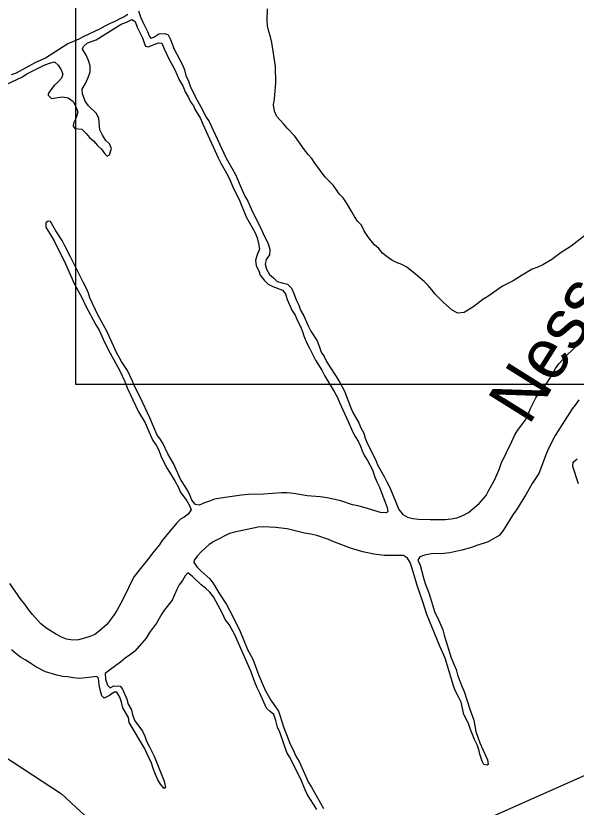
# Model space of a CAD drawing. Extents: x 2290055 to 2389491, y 66597 to 237875.
# Drawn here: x 2316699 to 2318369, y 196292 to 198651 of the extents above; entities that cross this region are included whole.
import ezdxf

# ---------------------------------------------------------------- set-up
doc = ezdxf.new("R2010")
doc.units = 0
for name, color, linetype in [('Exist Boundary Political Urban Extension UEB', 7, 'Continuous'), ('Exist Hydrographic Creek Single Shore Label', 7, 'Continuous'), ('Exist Hydrographic Pond Under 1500 Sq Ft', 7, 'Continuous'), ('Exist Hydrographic River Shore', 7, 'Continuous'), ('Exist Utilities Electrical Transmission Line', 7, 'Continuous'), ('Map Preparation Inset Cut Line', 7, 'Continuous')]:
    doc.layers.add(name, color=color, linetype=linetype)

msp = doc.modelspace()

# ---------------------------------------------------------------- linework, layer by layer
at = {"layer": 'Exist Boundary Political Urban Extension UEB'}
msp.add_lwpolyline([(2316263.5, 196926.1), (2316277.9, 196696.9), (2316835.1, 196331.6), (2317104.1, 196081.7), (2317236.6, 195873.4)], dxfattribs=at)
at = {"layer": 'Exist Hydrographic Pond Under 1500 Sq Ft'}
for points in [[(2317700.5, 198066.7), (2317684.7, 198093.7), (2317674.2, 198108.7), (2317663.5, 198119.9), (2317644.7, 198146.9), (2317620.5, 198169.9), (2317589.5, 198211.9), (2317580.5, 198226.2), (2317570.2, 198237.7), (2317559.2, 198251.7), (2317530, 198292.8), (2317507.2, 198316.8), (2317498, 198328.6), (2317476.5, 198351.7), (2317470, 198366.9), (2317467, 198385.7), (2317469.5, 198403.8), (2317474, 198451.8), (2317472.5, 198500.3), (2317461.5, 198572.2), (2317457.5, 198589), (2317452.7, 198604.4), (2317449, 198622), (2317447.7, 198637.2), (2317448.7, 198671.8)], [(2318324.2, 197946.1), (2318296, 197924.8), (2318269, 197909), (2318254, 197902.2), (2318237.7, 197896.5), (2318207.5, 197878.6), (2318180.7, 197861.2), (2318148.7, 197844.9), (2318105.7, 197814.8), (2318090.7, 197805.5), (2318063.5, 197784.6), (2318034.7, 197767.2), (2318016, 197764.5), (2317999, 197773.5), (2317973, 197797), (2317948.5, 197821.3), (2317939, 197834.2), (2317927.2, 197847.6), (2317915.7, 197859.2), (2317889.7, 197881.2), (2317864, 197901.7), (2317849.2, 197909.9), (2317833.5, 197915.9), (2317819.7, 197922.5), (2317805.7, 197932.5), (2317792, 197943.7), (2317780.2, 197957.9), (2317768.2, 197968.6), (2317756.7, 197981.3), (2317746, 197996.1), (2317737.2, 198010.6), (2317729, 198027.4), (2317717.5, 198039.2), (2317708.2, 198053), (2317700.5, 198066.7)], [(2318420.2, 198016.7), (2318354.2, 197964.6)], [(2318354.2, 197964.6), (2318324.2, 197946.1)]]:
    msp.add_lwpolyline(points, dxfattribs=at)
at = {"layer": 'Exist Hydrographic River Shore'}
for points in [[(2317033, 198655.5), (2317021.7, 198648.1), (2317007.2, 198641.7), (2316993.7, 198634.1), (2316979.7, 198628.4), (2316964.5, 198621), (2316948, 198611.8), (2316902, 198589.9), (2316887.2, 198582.1), (2316853.5, 198567.6), (2316787.7, 198525.6), (2316757.5, 198511.9), (2316700.2, 198480.5), (2316685.5, 198475.5)], [(2317065, 198666.3), (2317070, 198648.7), (2317077, 198632), (2317091.2, 198604.2)], [(2316854.7, 198407.3), (2316870.2, 198396.4), (2316877.7, 198381.4), (2316883.7, 198364.2), (2316877.5, 198345.5), (2316871, 198331.8), (2316870, 198322.6), (2316874.5, 198315.5), (2316896, 198313.3), (2316908.5, 198300.6), (2316918.2, 198288.9), (2316930.2, 198278.8), (2316942.2, 198264.5), (2316954.7, 198253.4), (2316964, 198240.1), (2316970.7, 198233.1), (2316978, 198237.4), (2316984.2, 198255.5), (2316978.5, 198269.7), (2316966.7, 198280.1), (2316957.2, 198295.2), (2316949, 198311.9), (2316946, 198345.6), (2316939.5, 198360.1), (2316916, 198383.2), (2316906, 198397), (2316897.5, 198419.1), (2316896.7, 198432.4), (2316906.2, 198450), (2316914.7, 198468), (2316920.5, 198484.6), (2316920.7, 198502.1), (2316916, 198518.2), (2316908.5, 198533.7), (2316897.5, 198551.6), (2316900.5, 198560.3), (2316913, 198570.6), (2316938.5, 198580.2), (2316965.5, 198596.6), (2316996.5, 198616.8), (2317013, 198626.1), (2317029.2, 198632.6), (2317045, 198640), (2317054.7, 198634), (2317060.5, 198617.8), (2317076.7, 198585.7), (2317081, 198571), (2317085.2, 198561), (2317093, 198559), (2317124.5, 198571), (2317134.5, 198569.4), (2317141, 198553), (2317157, 198518.7), (2317165.2, 198505.1), (2317173, 198490.1), (2317187, 198458.4), (2317196.7, 198442.2), (2317203.2, 198425.1), (2317212.5, 198409.9), (2317219, 198395.1), (2317228.2, 198382.8), (2317232.5, 198373), (2317249.2, 198345.1), (2317256, 198328.3), (2317301.5, 198228.1), (2317309.5, 198212.1), (2317327, 198181.9), (2317334.5, 198166.9), (2317348.5, 198135), (2317364.5, 198103.8), (2317385.7, 198051.9), (2317411.7, 198004.5), (2317417.7, 197989.1), (2317422.2, 197972.5), (2317425, 197955.2), (2317418.2, 197938.8), (2317413.5, 197922.5), (2317415.5, 197906.3), (2317422.7, 197891.2), (2317427.5, 197878.1), (2317438.5, 197862.9), (2317451.2, 197851.4), (2317465, 197844.2), (2317493.7, 197833), (2317503, 197822.8), (2317507.7, 197805.6), (2317515.2, 197787.6), (2317521.5, 197773.8), (2317531, 197758.5), (2317538, 197741.6), (2317547, 197724.7), (2317554.5, 197707.3), (2317557.5, 197697.4), (2317566.5, 197675), (2317574.5, 197660.7), (2317591.5, 197625.1), (2317610.7, 197595.3), (2317619.7, 197577.2), (2317648, 197531.1)], [(2317091.2, 198604.2), (2317097.2, 198589.7), (2317101.5, 198584.4), (2317110.5, 198587.8), (2317125.5, 198597.3), (2317142.5, 198598.9), (2317152.5, 198594.3), (2317159.5, 198580.8), (2317171.2, 198551.6), (2317194.5, 198507.3), (2317201.7, 198489.9), (2317205.7, 198473.9), (2317213.5, 198456.5), (2317218.7, 198441.2), (2317234, 198408.8), (2317250.7, 198380.3), (2317266.5, 198348.9), (2317275, 198336.5), (2317312.2, 198257.1), (2317325.5, 198226.9), (2317353.7, 198178.7), (2317373.2, 198131.1), (2317381.2, 198113.9), (2317390.2, 198098.8), (2317404.5, 198067.4), (2317429, 198018.6), (2317436, 198002), (2317451.2, 197971.7), (2317456.2, 197954.6), (2317455.2, 197939.1), (2317444.7, 197925.1), (2317441.7, 197911.3), (2317446, 197896.4), (2317454.5, 197880.4), (2317467.2, 197869.7), (2317478, 197859.1), (2317492.5, 197855), (2317508.2, 197851.7), (2317520.5, 197839.2), (2317527.5, 197823.4), (2317534, 197804.6), (2317542.2, 197788.2), (2317547.5, 197773.3), (2317556.7, 197756.8), (2317570, 197727.1), (2317578.2, 197711.4), (2317596.5, 197682.1), (2317603, 197666.4), (2317609, 197648.1), (2317617.5, 197635.5), (2317625, 197620.5), (2317634.5, 197604.9), (2317653.7, 197576.1), (2317663.2, 197560.4), (2317678.5, 197532), (2317697, 197482.1), (2317703.2, 197468.4), (2317721, 197437.5), (2317727.2, 197422.5), (2317735.5, 197407.2), (2317739.5, 197391.7), (2317747, 197375.1), (2317770.5, 197328.5), (2317777, 197312.2), (2317798, 197275.8), (2317804, 197261.6), (2317813, 197245.1), (2317833, 197196), (2317840.5, 197179.7), (2317852, 197165), (2317866, 197156.4), (2317882, 197152.4), (2317898.5, 197150.9), (2317933.7, 197149.6), (2317978.7, 197149.7), (2317996, 197151.5), (2318012.7, 197155.1), (2318031, 197161.5), (2318048, 197170.7), (2318079.5, 197197.6), (2318100.5, 197221), (2318108.2, 197237), (2318125, 197266.8), (2318139.2, 197299), (2318145.5, 197316.3), (2318177, 197381.8), (2318184.7, 197399.8), (2318194.2, 197414.6), (2318215.5, 197444.1), (2318224.2, 197459.6), (2318231.2, 197478.5), (2318248, 197512.3), (2318258.5, 197527.6), (2318281, 197556.1), (2318290, 197570.5), (2318306.7, 197600.3), (2318316.5, 197613.4), (2318339.5, 197638.7), (2318375.2, 197672.1)], [(2316657.2, 198440.8), (2316718.5, 198469.7), (2316732.2, 198478), (2316783.2, 198503.9), (2316799.5, 198510.7), (2316814.5, 198514.2), (2316825, 198504.6), (2316834.2, 198490), (2316839.5, 198477.7), (2316835.5, 198465.7), (2316825.5, 198454.6), (2316813.7, 198443.9), (2316803, 198431), (2316795.2, 198419.3), (2316795.5, 198414.8), (2316805.2, 198405.1), (2316836.7, 198410.1), (2316854.7, 198407.3)], [(2316971.2, 197708.8), (2316943.5, 197759.7), (2316919.7, 197810.2), (2316915.2, 197824.7), (2316908, 197842), (2316900.2, 197854.9), (2316862.2, 197933), (2316845.2, 197965.2), (2316837.5, 197981.8), (2316818.2, 198010.3), (2316802.7, 198038), (2316795, 198039.5), (2316788.5, 198034.6), (2316788, 198020.9), (2316813.5, 197981), (2316847, 197912.3), (2316873, 197853.2), (2316897.7, 197807.1), (2316907, 197787.6), (2316937.2, 197730.4), (2316947, 197714.5), (2316963.2, 197678.1), (2316980, 197645.1), (2317007.7, 197595.2), (2317023.5, 197561), (2317030.7, 197542.5), (2317064.5, 197470.3), (2317084.7, 197437.7), (2317092.2, 197418.6), (2317107.5, 197385.6), (2317116.7, 197371.6), (2317124.7, 197356.4), (2317131, 197339.9), (2317148, 197304.8), (2317157, 197291.2), (2317174, 197262.7), (2317182.5, 197246.7), (2317189, 197232.1), (2317208.2, 197204.8), (2317217, 197189.2), (2317221.5, 197178.5), (2317212.5, 197165.6), (2317200.5, 197156.1), (2317190, 197150.4), (2317179.2, 197139.6), (2317135.5, 197086.7), (2317126.2, 197073.3), (2317106, 197048.9), (2317095.5, 197034.6), (2317074.5, 197008.9), (2317051.7, 196979.2), (2317042.2, 196962.7), (2317034.7, 196945.4), (2317017.5, 196910.8), (2316999.5, 196878.5), (2316990.7, 196864.8), (2316970.2, 196836.6), (2316947, 196816.2), (2316934, 196807.1), (2316919.2, 196800.7), (2316903.7, 196795.5), (2316885.5, 196791.3), (2316868.5, 196790), (2316849.5, 196792.8), (2316834.7, 196798.8), (2316819.7, 196806.8), (2316791.7, 196824.9), (2316773.2, 196838.5), (2316748.2, 196866.4), (2316736.5, 196881.2), (2316726, 196896.7), (2316715.2, 196909.9), (2316681, 196958.6)], [(2317648, 197531.1), (2317657, 197513.4), (2317663, 197498.2), (2317689.5, 197441.9), (2317702.5, 197412.5), (2317710.2, 197397.1), (2317719, 197382.7), (2317725.7, 197368.7), (2317731, 197354.1), (2317738, 197339.2), (2317747, 197325.2), (2317761.5, 197297.8), (2317768, 197279.1), (2317775, 197261.8), (2317781.7, 197248.4), (2317800, 197201.5), (2317805, 197185.1), (2317807.2, 197173), (2317803, 197169.1), (2317785.5, 197170.5), (2317749.7, 197181.9), (2317719.5, 197190.2), (2317702.5, 197193.8), (2317667.2, 197205.6), (2317626.7, 197214.1), (2317606, 197216.8), (2317567, 197220.4), (2317527, 197226.7), (2317507, 197228.7), (2317491, 197228.9), (2317436.5, 197225.4), (2317392.2, 197223.8), (2317371, 197222), (2317322.5, 197215.2), (2317290.5, 197209.8), (2317276, 197204), (2317261, 197199.4), (2317245.7, 197192.2), (2317234, 197194.6), (2317223.2, 197207.4), (2317217, 197223.1), (2317208.2, 197240.5), (2317189.2, 197270.3), (2317168.7, 197316.8), (2317151.5, 197345.5), (2317137, 197376.8), (2317128.5, 197390.7), (2317119.7, 197401.4), (2317098.5, 197453.1), (2317069.7, 197514), (2317054, 197544.7), (2317046.7, 197561.9), (2317031.7, 197593.5), (2317014, 197620.7), (2316998.5, 197648), (2316971.2, 197708.8)], [(2318377, 197506.3), (2318367.5, 197493.1), (2318356.5, 197479.8), (2318306.5, 197399.6), (2318286.5, 197361.8), (2318280, 197347.7), (2318257.2, 197286.6), (2318247, 197271.9), (2318237.5, 197256.5), (2318220, 197225), (2318209.5, 197209.7), (2318191, 197178.8), (2318180, 197163.8), (2318151, 197116.5), (2318139, 197101.9), (2318106.5, 197083.3), (2318072.2, 197072.2), (2318056.5, 197066), (2318027.5, 197058.3), (2317991.7, 197050.3), (2317974.5, 197048.7), (2317936.2, 197046.8), (2317917.2, 197043.7), (2317902.7, 197038.6), (2317897, 197027.9), (2317903.7, 197013), (2317913.7, 196975.9), (2317919, 196959), (2317931, 196928.4), (2317947.5, 196872), (2317956.5, 196855.3), (2317971, 196820.6), (2317975, 196804.3), (2317996.5, 196737.3)], [(2318375.2, 197256.4), (2318358.7, 197307.6), (2318360, 197320.9), (2318371.2, 197330.9)], [(2317996.5, 196737.3), (2318004, 196717.8), (2318011.5, 196701.9), (2318015.5, 196686.8), (2318027, 196655), (2318035.2, 196636.4), (2318051.5, 196584.2), (2318063.5, 196551.6), (2318069.2, 196517.1), (2318081.5, 196483.3), (2318104, 196432.8), (2318106, 196419.6), (2318103.2, 196416.7), (2318093.7, 196418.8), (2318088.7, 196428.7), (2318082, 196450.3), (2318080, 196459.8), (2318073.5, 196477.5), (2318065.5, 196494), (2318054, 196523.5), (2318049, 196538.4), (2318041, 196555.3), (2318033.5, 196568.7), (2318026, 196604.8), (2318019.5, 196618.8), (2318008.2, 196639.7), (2318003.7, 196651.2), (2317978.7, 196736.2), (2317962.2, 196771.5), (2317924, 196866.5), (2317912, 196904.3), (2317895.7, 196949.8), (2317880.2, 197003.5), (2317873.7, 197021.1), (2317866.5, 197034.6), (2317854.5, 197042.6), (2317797.7, 197042.1), (2317765.5, 197045.8), (2317732.7, 197053), (2317699.2, 197063.3), (2317646.5, 197082.9), (2317630.5, 197090.2), (2317596, 197101.8), (2317577.7, 197105.9), (2317558.7, 197109), (2317507.7, 197121.5), (2317473, 197126.2), (2317437, 197127.9), (2317421.5, 197126.5), (2317350.5, 197111.9), (2317336, 197107.9), (2317288.5, 197084.2), (2317275.5, 197074.9), (2317251, 197053.3), (2317240, 197041.3), (2317230.2, 197028.3), (2317229.2, 197021), (2317239.2, 197008), (2317250, 196996.7), (2317277, 196972.3), (2317288, 196958.2), (2317306.2, 196927.6), (2317326.5, 196896.2), (2317344.5, 196862.8), (2317367.2, 196815.8), (2317389.2, 196762.5), (2317405.5, 196733.2), (2317422.7, 196684.7), (2317443.2, 196638.4), (2317459, 196611.2), (2317481.5, 196578.2), (2317487, 196563.7), (2317497.5, 196528.6), (2317505.7, 196509), (2317516.2, 196479.8), (2317525, 196462.4), (2317533, 196443.6), (2317543, 196427.8), (2317570.7, 196365.9), (2317580, 196351.1), (2317615.5, 196287.6)], [(2317561.2, 196343.5), (2317548.7, 196375.2), (2317514.5, 196442.2), (2317506.2, 196455), (2317485.5, 196515.5), (2317479, 196530.7), (2317473.7, 196550.3), (2317467.7, 196567.9), (2317456.5, 196576.7), (2317446.2, 196586.9), (2317426.5, 196632.2), (2317418, 196647.9), (2317410.7, 196664.5), (2317399.7, 196697.9), (2317351.5, 196806.2), (2317334.2, 196836.1), (2317323.2, 196851.6), (2317314.5, 196869.5), (2317288, 196918.9), (2317276.7, 196933), (2317264, 196945), (2317251.5, 196955.1), (2317225.7, 196979.9), (2317211.5, 196990.2), (2317203.5, 196981.4), (2317195.5, 196967.7), (2317185.7, 196954.6), (2317178.5, 196941.1), (2317165, 196909.3), (2317142.2, 196880.3), (2317133.7, 196867.9), (2317118.5, 196840.2), (2317097, 196813), (2317087.7, 196796.2), (2317053.5, 196757.1), (2317038, 196744.9), (2317024.5, 196735.9), (2317011, 196724.6), (2316996.5, 196714.6), (2316965.2, 196690.9), (2316966.2, 196673.4), (2316972.5, 196656), (2316980, 196647.6), (2316991, 196653.2), (2317009.5, 196652.8), (2317016.7, 196644), (2317029.5, 196613.5), (2317034, 196598.9), (2317043.2, 196582.1), (2317047, 196567), (2317053.7, 196549.7), (2317076, 196518.5), (2317083.2, 196503.4), (2317088.5, 196488.6), (2317097.7, 196472)], [(2317097.7, 196472), (2317111, 196443.9), (2317141.2, 196369.2), (2317144.5, 196350.5), (2317141, 196348), (2317130.5, 196360.3), (2317122.5, 196373.7), (2317115, 196389.4), (2317108, 196406.8), (2317103, 196423), (2317082, 196467.5), (2317037, 196544), (2317035, 196559.5), (2317018, 196588), (2317013.7, 196604.7), (2317008.7, 196620.2), (2317000.2, 196635.3), (2316992, 196635.3), (2316978.5, 196625.2), (2316962.2, 196617.3), (2316955.5, 196623.8), (2316951.2, 196638.2), (2316947.5, 196656.9), (2316945.2, 196676.3), (2316940.2, 196681.6), (2316924.2, 196680), (2316907.7, 196677.2), (2316888.5, 196675.4), (2316869.7, 196677.5), (2316853, 196680.7), (2316837.7, 196681.9), (2316820.7, 196685.6), (2316808.5, 196689.3), (2316787.2, 196695), (2316758.2, 196710.7), (2316743.5, 196719.8), (2316727.2, 196731.4), (2316713, 196739.6), (2316699.5, 196749.4), (2316686.5, 196760.9)], [(2317595.5, 196285.4), (2317586.2, 196301.1), (2317568.5, 196328.8), (2317561.2, 196343.5)]]:
    msp.add_lwpolyline(points, dxfattribs=at)
at = {"layer": 'Exist Utilities Electrical Transmission Line'}
msp.add_line((2317236.6, 195873.4), (2321812.3, 197903.1), dxfattribs=at)
at = {"layer": 'Map Preparation Inset Cut Line'}
msp.add_lwpolyline([(2316877.7, 206729.9), (2331165.3, 206729.9), (2331165.3, 197552.6), (2316877.7, 197552.6)], close=True, dxfattribs=at)

# ---------------------------------------------------------------- texts
at = {"layer": 'Exist Hydrographic Creek Single Shore Label'}
msp.add_text('Ness', height=150, rotation=57.9686, dxfattribs=at).set_placement((2318227, 197427.2))

doc.saveas('drawing.dxf')
